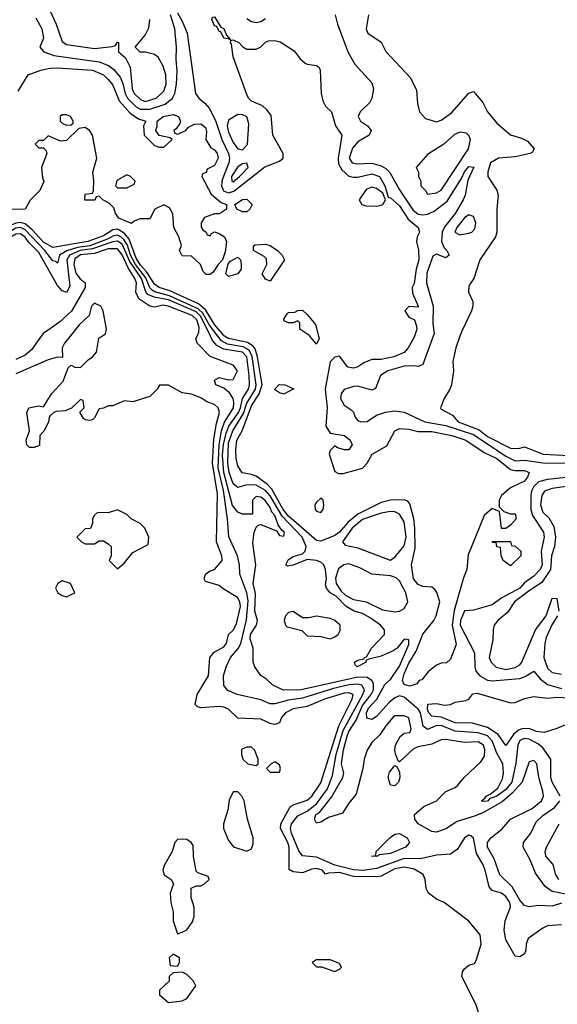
# Model space of a CAD drawing. Header units: inches. Extents: x 2380053 to 2584298, y 380219 to 546618.
# Tile 629 of 656: x 2539867 to 2542192, y 447109 to 451369. Entities that reach past the tile are written whole.
import ezdxf

# ---------------------------------------------------------------- set-up
doc = ezdxf.new("R2010")
doc.units = ezdxf.units.IN
doc.header["$MEASUREMENT"] = 0
for name, color, linetype in [('C5434', 7, 'Continuous'), ('C5435', 7, 'Continuous'), ('C5444', 7, 'Continuous'), ('C5445', 7, 'Continuous')]:
    doc.layers.add(name, color=color, linetype=linetype)

msp = doc.modelspace()

# ---------------------------------------------------------------- linework, layer by layer
at = {"layer": 'C5434', "color": 2}
for points, elevation in [([(2539960.5, 450000), (2539918.6, 449941.4), (2539890, 449917.6), (2539850, 449899.6)], 26), ([(2540000, 449900), (2539990, 449897), (2539850, 449836.3)], 30), ([(2540000, 449656), (2539994, 449650), (2539991.6, 449628.4), (2539971.6, 449588.4), (2539954, 449570), (2539952.7, 449527.3), (2539930, 449518), (2539910, 449518), (2539898, 449530), (2539895.3, 449550), (2539909.1, 449590.9), (2539898, 449670), (2539906, 449690), (2539950, 449698), (2539970, 449694), (2540000, 449743.4)], 30)]:
    msp.add_lwpolyline(points, dxfattribs=dict(at, elevation=elevation))
at = {"layer": 'C5435', "color": 2}
for points, elevation in [([(2539937.3, 451377.3), (2539962.8, 451330), (2539970.6, 451289.4), (2539954, 451250), (2539972, 451230), (2540000, 451219.9)], 14), ([(2539860.4, 451059.6), (2539904, 451130), (2539958, 451150), (2539990, 451158), (2540000, 451158.6)], 10), ([(2540000, 450861.8), (2539990, 450866), (2539970, 450846), (2539950, 450846), (2539934, 450830), (2539950, 450814), (2539970, 450814), (2539982, 450802), (2539984.7, 450790), (2539961, 450730), (2539965.4, 450685.4), (2539971.3, 450668.7), (2539954, 450630), (2539911.6, 450588.4), (2539890.8, 450549.2), (2539831.6, 450548.4)], 10), ([(2540000, 450389.3), (2539970, 450406.8), (2539920.6, 450460.6), (2539890, 450486), (2539870, 450491.4), (2539850, 450489.3), (2539796.1, 450463.9), (2539761.9, 450438.1), (2539710, 450369), (2539642, 450318), (2539604.4, 450270), (2539595.8, 450250), (2539595.5, 450230), (2539630, 450193), (2539634.7, 450170), (2539631.3, 450150), (2539613.4, 450126.6), (2539598, 450070), (2539498.5, 450000)], 14), ([(2540000, 450338.5), (2539975.7, 450370), (2539890, 450460.2), (2539870, 450469.3), (2539850, 450467), (2539788.6, 450431.4), (2539736.4, 450363.6), (2539675.6, 450310), (2539645.2, 450270), (2539640.9, 450250), (2539668.1, 450170), (2539665.3, 450150), (2539646.3, 450110), (2539642.5, 450090), (2539648.9, 450050), (2539628, 450032), (2539557.3, 450000)], 18), ([(2540000, 450272.7), (2539950, 450361.5), (2539905.8, 450405.8), (2539890, 450428.3), (2539870, 450442.2), (2539850, 450440.7), (2539810, 450416.5), (2539790, 450396.4), (2539745.3, 450334.7), (2539690, 450284), (2539672.2, 450250), (2539691.8, 450170), (2539691, 450150), (2539678.8, 450110), (2539682.3, 450090), (2539716.3, 450050), (2539717.3, 450030), (2539705.7, 450014.3), (2539676.1, 450000)], 22), ([(2540000, 450033.4), (2539968.6, 450011.4), (2539960.5, 450000)], 26)]:
    msp.add_lwpolyline(points, dxfattribs=dict(at, elevation=elevation))
at = {"layer": 'C5444', "color": 2}
for points, elevation in [([(2540000, 449743.4), (2540004, 449750), (2540054.5, 449805.5), (2540076.4, 449863.6), (2540090, 449874), (2540105.4, 449865.4), (2540130, 449864.7), (2540162.5, 449897.5), (2540182, 449910), (2540199, 449930), (2540209.1, 449990.9), (2540222.9, 450000)], 30), ([(2540085.2, 450000), (2540061, 449970), (2540051.3, 449950), (2540052, 449908), (2540030, 449909), (2540000, 449900)], 30), ([(2542210, 447454), (2542150, 447449.2), (2542130, 447439), (2542066.4, 447393.6), (2542057.3, 447370), (2542056.3, 447343.7), (2542050, 447328), (2542030, 447315.3), (2542010, 447318), (2541970, 447388.7), (2541962, 447430), (2541967, 447470), (2541989.6, 447530), (2541986, 447550), (2541970, 447575.6), (2541950, 447589.6), (2541910, 447601.2), (2541897, 447617), (2541880.5, 447690), (2541870, 447716), (2541842, 447762), (2541830, 447828), (2541818.6, 447838.6), (2541810, 447841.2), (2541790, 447829.2), (2541759.9, 447780.1), (2541730, 447758.4), (2541670, 447754.7), (2541600.5, 447739.5), (2541530, 447740.3), (2541410, 447696.8), (2541351.9, 447688.1), (2541310, 447690.7), (2541230, 447710.8), (2541150, 447746.2), (2541090, 447751.6), (2541073.8, 447773.8), (2541042, 447850), (2541038.8, 447870), (2541042.4, 447890), (2541070, 447925.3), (2541110, 447945.5), (2541150, 447976.9), (2541198.2, 448041.8), (2541220.4, 448099.6), (2541235.2, 448190), (2541266.4, 448293.6), (2541351.6, 448450), (2541358.2, 448470), (2541346.6, 448490), (2541330, 448494.5), (2541291.3, 448491.3), (2541224.4, 448475.6), (2541090, 448433.5), (2541030, 448425.6), (2540970, 448409.6), (2540950, 448409.6), (2540910, 448426), (2540808, 448450), (2540766.8, 448466.8), (2540750, 448488), (2540748.2, 448530), (2540760.5, 448570), (2540778.9, 448610), (2540811.7, 448648.3), (2540822.7, 448670), (2540847.2, 448772.8), (2540854.5, 448854.5), (2540849.8, 448890), (2540818.4, 448970), (2540816.9, 449010), (2540808.3, 449050), (2540771.2, 449131.2), (2540765.6, 449210), (2540747.7, 449332.3), (2540725.2, 449430), (2540729.3, 449530), (2540739, 449590), (2540752.7, 449627.3), (2540791.6, 449690), (2540793.3, 449713.3), (2540789.6, 449730), (2540774.5, 449754.5), (2540750, 449775.3), (2540715.3, 449790), (2540709.3, 449810), (2540730, 449821), (2540770, 449811.3), (2540790, 449812), (2540808.7, 449850), (2540790, 449874), (2540690, 449912.3), (2540635.1, 449970), (2540629.2, 449990), (2540634, 450000)], 26), ([(2542210, 447546.9), (2542170, 447534.3), (2542110, 447536.9), (2542070, 447531.8), (2542050, 447537.6), (2542030, 447560.7), (2541997.5, 447617.5), (2541944, 447670), (2541919.1, 447739.1), (2541889.7, 447790), (2541889.7, 447810), (2541904.5, 447830), (2541952.7, 447867.3), (2541989.6, 447910), (2542083.4, 447956.6), (2542123.6, 447990), (2542131.6, 448010), (2542129.6, 448030), (2542112.8, 448090), (2542104, 448150), (2542090, 448164), (2542070, 448159), (2542039.6, 448070), (2541997.3, 448022.7), (2541954.2, 447985.8), (2541870, 447938.2), (2541830, 447921.4), (2541759.2, 447900.8), (2541710, 447868.7), (2541670, 447854), (2541650, 447857.2), (2541589.8, 447889.8), (2541575.6, 447910), (2541575.1, 447930), (2541614.7, 447965.3), (2541669.6, 447990.4), (2541710, 448030.4), (2541750, 448047.7), (2541762, 448058), (2541789.6, 448090.4), (2541861.6, 448158.4), (2541876.6, 448183.4), (2541878.7, 448210), (2541873, 448230), (2541850, 448244.7), (2541790, 448242.4), (2541710, 448255.1), (2541690, 448254), (2541650, 448234.5), (2541590, 448223.7), (2541570, 448215.1), (2541510, 448158), (2541503.1, 448163.1), (2541492.7, 448192.7), (2541489.3, 448210), (2541492.3, 448230), (2541511.9, 448268.1), (2541530, 448282.8), (2541554.5, 448285.5), (2541560.2, 448299.8), (2541550, 448348.7), (2541530, 448357.2), (2541490, 448357.2), (2541481, 448350), (2541450, 448314), (2541424.9, 448275.1), (2541390, 448242), (2541370, 448208.7), (2541356.3, 448170), (2541350.8, 448130), (2541321.6, 448018.4), (2541290, 447979.3), (2541263.4, 447936.6), (2541201.8, 447918.2), (2541170, 447898), (2541150, 447893.2), (2541141.6, 447910), (2541148.2, 447930), (2541161.5, 447938.5), (2541214.9, 448005.1), (2541264, 448090), (2541268.5, 448110), (2541258.9, 448150), (2541267.7, 448210), (2541282.8, 448270), (2541290, 448290.3), (2541321.8, 448338.2), (2541350, 448402), (2541387.1, 448450), (2541396.8, 448470), (2541397.1, 448497.1), (2541389.7, 448510), (2541370, 448523.1), (2541330, 448524.7), (2541084.7, 448470), (2541008.4, 448468.4), (2540961.2, 448490), (2540935.2, 448515.2), (2540910, 448532), (2540883.6, 448570), (2540876.2, 448590), (2540876.3, 448650), (2540863.5, 448690), (2540865.3, 448710), (2540890.9, 448749.1), (2540895.4, 448770), (2540884.1, 448810), (2540886.1, 448886.1), (2540876.8, 448930), (2540888, 449010), (2540875.6, 449104.4), (2540881.2, 449150), (2540890, 449174), (2540898, 449182), (2540910, 449184.7), (2540977.3, 449157.3), (2540990, 449138), (2541010, 449134), (2541012.7, 449150), (2541000.1, 449160.1), (2540984.1, 449184.1), (2540970, 449223.7), (2540958, 449238), (2540950, 449258.4), (2540930, 449287), (2540910, 449302.9), (2540890, 449306), (2540874, 449290), (2540874, 449230), (2540830.7, 449229.3), (2540810, 449238.4), (2540787.8, 449267.8), (2540749.4, 449410), (2540744.6, 449484.6), (2540748.3, 449531.7), (2540759.2, 449580.8), (2540771.3, 449610), (2540813.1, 449670), (2540822.1, 449690), (2540830.4, 449729.6), (2540856.5, 449770), (2540860.7, 449790), (2540859.9, 449830), (2540848.9, 449910), (2540830, 449931.1), (2540750, 449943.4), (2540719.7, 449959.7), (2540701.4, 449981.4), (2540692.2, 450000)], 22), ([(2542204.7, 448010), (2542169.8, 448069.8), (2542163.9, 448090), (2542163.5, 448170), (2542130, 448219.7), (2542110, 448235.6), (2542070, 448256.1), (2542050, 448259.8), (2542030, 448251), (2542021.2, 448230), (2542012.5, 448152.5), (2541995.8, 448070), (2541970, 448038.7), (2541930.4, 448010), (2541900.4, 447999.6), (2541890, 447988.4), (2541870, 447986.6), (2541864, 447990), (2541879.3, 448000.7), (2541884, 448010), (2541902, 448018), (2541934.9, 448045.1), (2541954.5, 448085.5), (2541959.7, 448110), (2541956, 448150), (2541930, 448196.2), (2541910.8, 448250), (2541890.4, 448270.4), (2541850, 448283.4), (2541750, 448290.7), (2541690, 448315), (2541666.4, 448313.6), (2541630, 448298.9), (2541612.2, 448312.2), (2541599.8, 448370), (2541590, 448385.7), (2541530, 448438.5), (2541510, 448444.4), (2541490, 448435.4), (2541465.4, 448414.6), (2541410, 448354.7), (2541390, 448342), (2541367.6, 448347.6), (2541367.1, 448370), (2541376, 448390), (2541410.8, 448429.2), (2541446.3, 448493.7), (2541470, 448514), (2541510, 448572.4), (2541550, 448666), (2541550, 448686), (2541530, 448689.2), (2541499.3, 448650), (2541482, 448638), (2541430, 448615.8), (2541376.9, 448603.1), (2541363.6, 448596.4), (2541364.7, 448590), (2541326, 448570), (2541318, 448578), (2541315.3, 448590), (2541330, 448598.8), (2541356.4, 448603.6), (2541358, 448610), (2541367, 448613), (2541387.8, 448650), (2541445.1, 448710), (2541444.7, 448730), (2541427.3, 448750), (2541382, 448782), (2541350, 448799.6), (2541314, 448810), (2541279.3, 448830), (2541235.5, 448875.5), (2541209, 448890), (2541194, 448910), (2541190, 448926), (2541193.2, 448950), (2541189.6, 448990), (2541182, 449010), (2541170, 449022), (2541150, 449029.6), (2541110, 449034), (2541049.3, 449009.3), (2541025.2, 449005.2), (2541018, 449010), (2541030, 449033.4), (2541050, 449046.8), (2541090, 449058.8), (2541101.2, 449070), (2541105.6, 449090), (2541088.5, 449130), (2541001.7, 449221.7), (2540950, 449309.8), (2540930, 449332.3), (2540890, 449355), (2540850, 449356.1), (2540810, 449344.7), (2540790, 449361.3), (2540773.3, 449410), (2540766.4, 449450), (2540770, 449539.1), (2540788.5, 449590), (2540835.1, 449664.9), (2540849.9, 449710.1), (2540886.1, 449770), (2540889.2, 449790), (2540871.7, 449911.7), (2540859.1, 449939.1), (2540833.4, 449953.4), (2540765.4, 449965.4), (2540739.1, 449979.1), (2540723.6, 450000)], 18), ([(2541574.1, 450000), (2541570.6, 449990), (2541546.8, 449950), (2541530, 449929.6), (2541484.7, 449910), (2541430, 449898.4), (2541390, 449899.6), (2541355.3, 449884.7), (2541330, 449866.6), (2541310, 449861.2), (2541286, 449866), (2541250, 449913.2), (2541230, 449909), (2541210, 449889), (2541188.5, 449770), (2541197.1, 449690), (2541190.7, 449610), (2541210, 449581), (2541271.3, 449570), (2541296, 449550), (2541304.7, 449530), (2541290, 449508.7), (2541270, 449508.7), (2541238, 449518), (2541230, 449526), (2541210, 449506), (2541204.7, 449490), (2541230, 449414), (2541245.4, 449405.4), (2541266, 449406), (2541350, 449428.4), (2541370, 449450.8), (2541391.1, 449488.9), (2541454.6, 449525.4), (2541489.8, 449590.2), (2541510, 449600.3), (2541550, 449598), (2541590, 449587.8), (2541650, 449586.9), (2541736, 449570), (2541796, 449550), (2541876.3, 449496.3), (2541930, 449470.2), (2541990, 449423.7), (2542010, 449418.3), (2542050, 449419.5), (2542070.6, 449410), (2542063, 449390), (2542050, 449372.7), (2541990, 449344), (2541951, 449310), (2541940.7, 449290), (2541941, 449261), (2541961, 449241), (2541990, 449231.3), (2542010, 449232), (2542014.8, 449210), (2541990, 449182), (2541970, 449168), (2541950, 449168), (2541942, 449242), (2541910, 449254), (2541876.1, 449223.9), (2541806.6, 449053.4), (2541800.7, 448990), (2541785.7, 448954.3), (2541746.5, 448813.5), (2541738, 448750), (2541754, 448666), (2541730, 448602), (2541712.7, 448587.3), (2541690, 448586), (2541670, 448576), (2541632.8, 448547.2), (2541606.4, 448513.6), (2541594, 448510), (2541584.7, 448495.3), (2541554.4, 448485.6), (2541538, 448490), (2541530, 448492.7), (2541522, 448510), (2541530, 448539.1), (2541550, 448586), (2541582.3, 448637.7), (2541609.8, 448710.2), (2541657.6, 448770), (2541667.6, 448790), (2541683.7, 448850), (2541671.7, 448891.7), (2541663.2, 448903.2), (2541650, 448914), (2541610, 448917.2), (2541590, 448926), (2541569.4, 448950.6), (2541562, 449010), (2541577.4, 449082.6), (2541576.4, 449170), (2541571.2, 449210), (2541554.7, 449274.7), (2541545.6, 449285.6), (2541530, 449292.3), (2541470, 449289.8), (2541430, 449279.7), (2541330, 449229.8), (2541285.5, 449194.5), (2541250, 449152.1), (2541230, 449137.8), (2541170, 449113.5), (2541150, 449115.4), (2541030, 449220.7), (2541006.8, 449250), (2540957.5, 449337.5), (2540938.7, 449358.7), (2540890, 449394.3), (2540870, 449402), (2540828.5, 449408.5), (2540810, 449439), (2540803.5, 449470), (2540801.3, 449510), (2540806.2, 449550), (2540829.1, 449590.9), (2540870, 449698), (2540902.5, 449750), (2540915.7, 449790), (2540895.7, 449910), (2540885.3, 449945.3), (2540877.1, 449957.1), (2540852.6, 449972.6), (2540770, 449989.2), (2540753.4, 450000)], 14), ([(2541159.3, 450000), (2541162, 449990), (2541150, 449966), (2541122.2, 450000)], 10), ([(2541655.4, 450000), (2541610, 449878), (2541591.6, 449868.4), (2541571.9, 449871.9), (2541530, 449869.6), (2541458.8, 449850), (2541428, 449830), (2541406.4, 449773.6), (2541390, 449766), (2541330, 449783.7), (2541310, 449782), (2541270, 449769), (2541257.3, 449750), (2541254, 449730), (2541270, 449701), (2541301, 449681), (2541310.9, 449670.9), (2541317.3, 449650), (2541330, 449634.8), (2541342, 449630), (2541370, 449630.8), (2541410, 449658), (2541449.1, 449670.9), (2541490, 449676.3), (2541530, 449670.5), (2541618.8, 449630), (2541710, 449613.2), (2541830, 449574.3), (2541970, 449480.6), (2542010, 449461.2), (2542050, 449463.8), (2542130, 449451.8), (2542230, 449450.2)], 18), ([(2541771, 450000), (2541753.4, 449950), (2541740.7, 449890), (2541742.8, 449850), (2541734.8, 449790), (2541727.3, 449770), (2541702, 449730), (2541687.3, 449690), (2541690, 449684.7), (2541738.4, 449658.4), (2541763.8, 449630), (2541854, 449594), (2541890, 449566.4), (2541990, 449515.5), (2542026, 449514), (2542050, 449520.7), (2542131.3, 449490), (2542243.4, 449483.4)], 22), ([(2541852.7, 447070), (2541839.3, 447110), (2541779.3, 447230), (2541782, 447250), (2541790, 447262.8), (2541810, 447279.1), (2541833.6, 447286.4), (2541841.5, 447298.5), (2541862.7, 447370), (2541859, 447410), (2541810, 447469), (2541702, 447550), (2541670, 447564), (2541635.3, 447590), (2541625.2, 447610), (2541620.9, 447650), (2541611.2, 447671.2), (2541573.5, 447693.5), (2541530, 447702.4), (2541490, 447695.7), (2541430, 447663.5), (2541410, 447660.3), (2541310, 447662.9), (2541250, 447679.5), (2541202.5, 447677.5), (2541190, 447672.7), (2541175.1, 447690), (2541150, 447696.9), (2541130, 447694.3), (2541090, 447678.7), (2541050, 447682), (2541032.1, 447692.1), (2541032.4, 447790), (2541026.8, 447810), (2540995.6, 447870), (2540996.4, 447890), (2541036.3, 447963.7), (2541050, 447972.8), (2541110, 447992.4), (2541130, 448010.5), (2541170, 448068), (2541246.5, 448313.5), (2541305.4, 448430), (2541309.3, 448450), (2541290, 448456.8), (2541270, 448454.8), (2541184.9, 448430), (2541110, 448397.6), (2541050, 448387.1), (2541017.1, 448370), (2540999.5, 448350), (2540990, 448327.3), (2540970, 448319.6), (2540950, 448323.6), (2540910, 448342.9), (2540810, 448347), (2540770, 448387), (2540750, 448395.1), (2540730, 448397.7), (2540650, 448392.7), (2540636.5, 448396.5), (2540626.3, 448406.3), (2540635.1, 448450), (2540682.9, 448530), (2540689.4, 448610), (2540707.6, 448632.4), (2540750, 448656.3), (2540760.7, 448670), (2540769.4, 448710), (2540790, 448727.7), (2540804.8, 448755.2), (2540821.4, 448830), (2540819.7, 448850), (2540809.5, 448870), (2540746.5, 448906.5), (2540730, 448920.7), (2540670, 448939), (2540664.5, 448950), (2540670, 448970.8), (2540690, 448984.7), (2540710, 448991), (2540742, 449030), (2540740.9, 449050), (2540717.4, 449110), (2540722.2, 449317.8), (2540700.2, 449450), (2540706.1, 449553.9), (2540717.7, 449622.3), (2540731.2, 449670), (2540726, 449690), (2540710, 449703.7), (2540675.6, 449715.6), (2540650, 449732.7), (2540610, 449749), (2540570, 449755.3), (2540510, 449788), (2540472, 449788), (2540462, 449770), (2540430, 449739), (2540356.4, 449716.4), (2540319.6, 449720.4), (2540270, 449698), (2540250, 449698), (2540230, 449688), (2540210, 449686), (2540190, 449646), (2540182, 449638), (2540170, 449635.3), (2540150, 449638), (2540143.1, 449643.1), (2540128.4, 449668.4), (2540128, 449672), (2540146, 449690), (2540142, 449722), (2540130, 449726), (2540091.6, 449688.4), (2540063.6, 449676.4), (2540025.4, 449674.6), (2540014, 449670), (2540000, 449656)], 30), ([(2542230, 449387.9), (2542150, 449379.8), (2542110.2, 449369.8), (2542090.2, 449350), (2542080.2, 449330), (2542077.2, 449310), (2542077.5, 449250), (2542084.8, 449224.8), (2542131.8, 449151.8), (2542134.9, 449130), (2542122.8, 449070), (2542126.9, 449010), (2542117.8, 448990), (2542090, 448961.1), (2542050, 448932.6), (2542030, 448909.8), (2541952.7, 448867.3), (2541910, 448837), (2541830, 448814.5), (2541790, 448812.3), (2541772.9, 448770), (2541771.7, 448750), (2541834.3, 448630), (2541834.9, 448570), (2541839.1, 448550), (2541857.3, 448530), (2541890, 448512.4), (2541910, 448508.9), (2542030, 448519.5), (2542052.8, 448527.2), (2542090, 448551.3), (2542118.2, 448518.2), (2542150, 448493.4), (2542210, 448475.3)], 18), ([(2542229.7, 449349.7), (2542170, 449341.1), (2542137.3, 449330), (2542124.9, 449310), (2542118.7, 449270), (2542130, 449239.1), (2542154.7, 449214.7), (2542177.2, 449177.2), (2542184.9, 449130), (2542180.3, 449090), (2542167.6, 449050), (2542162, 448990), (2542125.8, 448934.2), (2542070, 448898.5), (2542007.4, 448850), (2541976.2, 448803.8), (2541935.5, 448770), (2541919.3, 448750), (2541914, 448730), (2541913.5, 448686.5), (2541897.1, 448610), (2541906, 448590), (2541928.2, 448568.2), (2541970, 448557.3), (2542010, 448566.3), (2542030, 448578.4), (2542038.9, 448590), (2542097.7, 448730), (2542143.6, 448790), (2542170, 448866), (2542190, 448864.7), (2542199.3, 448810)], 22), ([(2542193, 448790), (2542168.5, 448751.5), (2542144.1, 448695.9), (2542138, 448670), (2542133.8, 448610), (2542150, 448563.8), (2542170, 448544.2), (2542210, 448537)], 22), ([(2542237, 448323), (2542190, 448302), (2542135.2, 448284.8), (2542102, 448290), (2542070, 448302.6), (2542039, 448301), (2542024.6, 448295.4), (2542002.7, 448277.3), (2541970, 448229.3), (2541936.2, 448276.2), (2541890, 448307.7), (2541825.3, 448325.3), (2541750, 448327), (2541690, 448351.5), (2541650, 448355.8), (2541635.8, 448370), (2541630, 448385.2), (2541632.7, 448407.3), (2541670, 448410.6), (2541704.1, 448404.1), (2541730, 448406), (2541750, 448416.4), (2541796.1, 448423.9), (2541809, 448430), (2541827, 448453), (2541844.8, 448455.2), (2541990, 448413.4), (2542010, 448415.5), (2542050, 448432.4), (2542090, 448441.6), (2542150, 448434.6), (2542190, 448437.6), (2542270, 448433.6)], 14), ([(2542230, 447586.3), (2542170, 447598), (2542139.7, 447619.7), (2542097.4, 447677.4), (2542074.1, 447734.1), (2542044.5, 447790), (2542046, 447810), (2542077, 447850), (2542100.8, 447899.2), (2542130, 447926.4), (2542179.6, 447960.4), (2542203, 447990)], 18), ([(2542198.4, 447650), (2542185.6, 447670), (2542173.6, 447713.6), (2542142.7, 447750), (2542139.3, 447770), (2542146, 447790), (2542199.5, 447890)], 14)]:
    msp.add_lwpolyline(points, dxfattribs=dict(at, elevation=elevation))
for points, elevation in [([(2541010, 449749.2), (2540990, 449755.3), (2540969.3, 449769.3), (2540989.6, 449790.4), (2541014, 449790), (2541052, 449772)], 10), ([(2541170, 449299), (2541150, 449282), (2541144, 449270), (2541144.9, 449250), (2541150, 449242.8), (2541170, 449237.3), (2541179.5, 449250), (2541182.7, 449270), (2541179, 449290)], 14), ([(2540290, 449248), (2540250, 449235.3), (2540203.6, 449236.4), (2540190, 449226), (2540182, 449210), (2540182, 449190), (2540172.7, 449167.3), (2540150, 449166), (2540114, 449130), (2540134, 449110), (2540150, 449102), (2540190, 449102), (2540210, 449114), (2540230, 449114), (2540250, 449102), (2540262, 449090), (2540262, 449050), (2540254, 449030), (2540290, 448994), (2540320.4, 449019.6), (2540356.4, 449063.6), (2540422, 449098), (2540426, 449130), (2540408, 449170), (2540388, 449190), (2540349, 449209), (2540330, 449228)], 34), ([(2541470, 449241.3), (2541430, 449234.2), (2541350, 449206.4), (2541304.7, 449170), (2541263, 449110), (2541275.2, 449095.2), (2541330, 449084.9), (2541469.2, 449030.8), (2541490, 449044), (2541530, 449093.4), (2541538.8, 449130), (2541530, 449197.2), (2541510, 449229.5), (2541490, 449239.7)], 18), ([(2541990, 449006), (2541958, 449030), (2541948.7, 449051.3), (2541946, 449086), (2541930, 449088), (2541927.3, 449107.3), (2541912.7, 449107.3), (2541910, 449112), (2541990, 449111.3), (2541994, 449094), (2542010, 449092), (2542034, 449070), (2542034, 449050)], 14), ([(2541290, 449014.3), (2541269, 449011), (2541246.3, 448993.7), (2541233.4, 448953.4), (2541236.3, 448930), (2541257.1, 448897.1), (2541278, 448878), (2541310, 448860.5), (2541366, 448850), (2541435.8, 448815.8), (2541490, 448807.6), (2541510, 448810.3), (2541530, 448822.4), (2541545.1, 448850), (2541536.9, 448890), (2541510, 448942), (2541494.7, 448954.7), (2541470, 448962.4), (2541389.7, 448969.7), (2541337.7, 448997.7)], 18), ([(2540050, 448942), (2540032, 448930), (2540022, 448910), (2540032, 448890), (2540050, 448878), (2540070, 448872), (2540090, 448882), (2540106, 448890), (2540086, 448930)], 34), ([(2541050, 448809), (2541030, 448804), (2541016, 448790), (2541011, 448770), (2541016, 448750), (2541023, 448743), (2541086.8, 448726.8), (2541110, 448704), (2541170, 448700.7), (2541210, 448690.8), (2541230, 448698.8), (2541244, 448710), (2541252.9, 448727.1), (2541253.2, 448750), (2541230, 448769.2), (2541210, 448778), (2541150, 448789), (2541118, 448782), (2541090, 448782)], 22), ([(2540870, 448222), (2540850, 448222), (2540830, 448215.3), (2540826, 448210), (2540826, 448190), (2540832, 448170), (2540854, 448150), (2540890, 448142), (2540898, 448150), (2540898, 448170), (2540882, 448210)], 34), ([(2540970, 448158), (2540954, 448150), (2540934, 448130), (2540950, 448114), (2540990, 448114), (2540995.3, 448130), (2540990, 448146)], 34), ([(2541490, 448055.3), (2541470, 448058), (2541461.2, 448090), (2541466.6, 448113.4), (2541490, 448142), (2541498, 448138), (2541510, 448114), (2541510.8, 448090), (2541504.7, 448070)], 22), ([(2540810, 448028), (2540790, 448028), (2540772.7, 447992.7), (2540766.8, 447950), (2540747.7, 447890), (2540747.7, 447870), (2540770, 447818), (2540791.1, 447791.1), (2540850, 447772), (2540870, 447782), (2540876.5, 447803.5), (2540876, 447830), (2540852.7, 447910), (2540838, 447990), (2540828, 448010)], 34), ([(2541410, 447749.5), (2541388, 447750), (2541407.3, 447752.7), (2541408.7, 447770), (2541469.6, 447830.4), (2541490, 447844.9), (2541510, 447848), (2541543, 447830), (2541552.7, 447810), (2541534.8, 447790), (2541470, 447761.6), (2541423.6, 447756.4)], 22), ([(2540570, 447824), (2540550, 447822), (2540538, 447810), (2540526, 447770), (2540491.3, 447710), (2540486, 447690), (2540492, 447670), (2540522, 447650), (2540532, 447630), (2540518, 447590), (2540521, 447550), (2540531.3, 447510), (2540531.3, 447470), (2540550, 447414), (2540570, 447422), (2540590, 447432), (2540613.6, 447466.4), (2540622, 447490), (2540622, 447530), (2540608.4, 447571.6), (2540608.4, 447611.6), (2540630, 447622), (2540650, 447622), (2540666, 447630), (2540686, 447650), (2540682, 447662), (2540638, 447678), (2540630, 447686), (2540619, 447750), (2540616.5, 447796.5), (2540608, 447810), (2540590, 447822)], 34), ([(2540530, 447326), (2540514, 447310), (2540518, 447278), (2540550, 447274), (2540558, 447290), (2540558, 447310)], 34), ([(2541210, 447302), (2541150, 447302), (2541132, 447290), (2541150, 447272), (2541171.6, 447271.6), (2541230, 447252), (2541250, 447262), (2541258, 447270), (2541250, 447286)], 34), ([(2540570, 447248), (2540530, 447246), (2540514, 447230), (2540514, 447210), (2540472, 447170), (2540472, 447150), (2540510, 447118), (2540570, 447124.7), (2540590, 447134), (2540628, 447190), (2540618, 447210), (2540590, 447238)], 34)]:
    msp.add_lwpolyline(points, close=True, dxfattribs=dict(at, elevation=elevation))
at = {"layer": 'C5445', "color": 2}
for points, elevation in [([(2540000, 451403.5), (2540025.3, 451350), (2540050, 451274.8), (2540070, 451262.4), (2540190, 451244), (2540267.3, 451252.7), (2540282, 451258), (2540290, 451272), (2540294, 451270), (2540294, 451230), (2540324.7, 451204.7), (2540344, 451164), (2540354, 451070), (2540362, 451050), (2540390, 451023.1), (2540410, 451015.8), (2540457, 451030), (2540490, 451060.5), (2540500.4, 451090), (2540498.3, 451130), (2540487.7, 451167.7), (2540466.3, 451206.3), (2540450, 451219), (2540410, 451228.7), (2540388.4, 451228.4), (2540366, 451250), (2540410, 451302), (2540425.6, 451334.4), (2540429.3, 451370)], 18), ([(2540000, 451219.9), (2540014.6, 451214.6), (2540210, 451186.5), (2540250.8, 451170.8), (2540273.5, 451153.5), (2540301, 451121), (2540313.5, 451093.5), (2540322.7, 451050), (2540333.5, 451030), (2540370, 450992), (2540390, 450981.7), (2540430, 450981.7), (2540496.2, 451003.8), (2540528.4, 451030), (2540538, 451050), (2540545.3, 451090), (2540548.3, 451148.3), (2540543.8, 451196.2), (2540545.1, 451250), (2540537.2, 451330), (2540519, 451390)], 14), ([(2540550, 451398), (2540570, 451362), (2540590.6, 451310), (2540627.4, 451050), (2540641.3, 451030), (2540668.3, 451008.3), (2540686.3, 450986.3), (2540713.2, 450933.2), (2540741.1, 450850), (2540770.2, 450790), (2540774, 450770), (2540771.1, 450750), (2540743.2, 450676.8), (2540740.2, 450650), (2540748.9, 450628.9), (2540770, 450619.7), (2540793.3, 450626.7), (2540927.6, 450732.4), (2540990, 450756.9), (2541006.3, 450770), (2541006.6, 450773.4), (2541006, 450790), (2540961.3, 450870), (2540954.5, 450954.5), (2540937.7, 450977.7), (2540916.4, 450996.4), (2540870, 451016.9), (2540856.9, 451030), (2540850, 451045.2), (2540790, 451208.7), (2540783.1, 451263.1), (2540778, 451270), (2540780.4, 451279.6), (2540790, 451282), (2540814, 451270), (2540831.6, 451251.6), (2540850, 451242), (2540890, 451242), (2540910, 451252), (2540930, 451272), (2540943.1, 451276.9), (2540970, 451278.8), (2540992.8, 451272.8), (2541054.4, 451234.4), (2541079.6, 451199.6), (2541101.4, 451181.4), (2541110, 451176), (2541150.7, 451170.7), (2541162, 451162), (2541166.8, 451150), (2541170.3, 451050), (2541177.3, 451017.3), (2541190, 450994.8), (2541214.8, 450970), (2541233, 450910), (2541260.7, 450870), (2541243.6, 450770), (2541245.9, 450745.9), (2541260, 450720), (2541290, 450692), (2541310, 450688), (2541330, 450687.7), (2541390, 450702), (2541422.8, 450690), (2541446.8, 450650), (2541461, 450601), (2541470, 450598), (2541510, 450563.8), (2541546.3, 450506.3), (2541590.8, 450470), (2541596, 450450), (2541586, 450430), (2541582.8, 450410), (2541592.2, 450372.2), (2541593.4, 450330), (2541581.6, 450290), (2541572.8, 450227.2), (2541564.7, 450210), (2541565.4, 450185.4), (2541590.7, 450129.3), (2541590, 450126), (2541550, 450128), (2541532, 450110), (2541550, 450082), (2541574, 450070), (2541583.6, 450043.6), (2541584.7, 450030), (2541574.1, 450000)], 14), ([(2541231.6, 451390), (2541240.8, 451350), (2541287.5, 451227.5), (2541316.2, 451176.2), (2541390, 451096), (2541397.3, 451070), (2541390, 451029), (2541379.1, 451010), (2541339.1, 450970), (2541330.6, 450950), (2541340.7, 450930), (2541370.8, 450910), (2541386.8, 450890), (2541378.8, 450870), (2541330, 450840.5), (2541306.5, 450813.5), (2541292.4, 450770), (2541304.9, 450750), (2541325.3, 450745.3), (2541390, 450747.6), (2541430, 450736.9), (2541450, 450725.5), (2541467.9, 450707.9), (2541510, 450632.4), (2541566.5, 450546.5), (2541590, 450528.1), (2541610, 450525.2), (2541630, 450528), (2541659.1, 450540.9), (2541715.4, 450584.6), (2541778.2, 450681.8), (2541790, 450710.4), (2541810, 450734.4), (2541830.4, 450730.4), (2541804.9, 450675.1), (2541793.4, 450610), (2541784.9, 450590), (2541750.1, 450529.9), (2541705.8, 450474.2), (2541694.2, 450450), (2541691.6, 450410), (2541702.6, 450382.6), (2541714.8, 450370), (2541724.7, 450350), (2541710, 450339), (2541670, 450355.1), (2541654.4, 450345.6), (2541627.1, 450272.9), (2541625.6, 450230), (2541654.9, 450130), (2541654.2, 450054.2), (2541659.1, 450010), (2541655.4, 450000)], 18), ([(2541376, 451390), (2541364.7, 451330), (2541372, 451310), (2541430, 451271.3), (2541450.7, 451230.7), (2541556.8, 451116.8), (2541583.5, 451063.5), (2541587.1, 451007.1), (2541596, 450970), (2541621.4, 450941.4), (2541670, 450926.8), (2541690, 450934.8), (2541733.8, 450966.2), (2541810, 451051), (2541830, 451058), (2541870.4, 451010.4), (2541890.5, 450970), (2541930, 450920.7), (2541990, 450871), (2542036.8, 450856.8), (2542063.5, 450843.5), (2542092, 450810), (2542084.7, 450795.3), (2542074, 450790), (2542010, 450776.2), (2541938, 450770), (2541903, 450750), (2541891, 450711), (2541891, 450691), (2541930, 450632), (2541936, 450610), (2541930.8, 450550), (2541931, 450450), (2541924.7, 450430), (2541856.3, 450330), (2541830.8, 450250), (2541810, 450218), (2541807.7, 450190), (2541826, 450150), (2541826, 450130), (2541821, 450110), (2541778.5, 450021.5), (2541771, 450000)], 22), ([(2540850, 451373.6), (2540870, 451361.3), (2540890, 451356.5), (2540910, 451361.8), (2540930, 451374.7)], 18), ([(2540000, 451158.6), (2540030, 451160.5), (2540182, 451150), (2540230, 451130.4), (2540250, 451110.6), (2540270, 451086), (2540297.8, 451017.8), (2540344.2, 450964.2), (2540380.4, 450940.4), (2540412, 450930), (2540402, 450910), (2540404.7, 450870), (2540450, 450824.7), (2540470, 450818), (2540490, 450818), (2540526, 450850), (2540518, 450858), (2540470, 450868), (2540455.3, 450890), (2540462, 450910), (2540462, 450930), (2540488, 450950), (2540530, 450958.8), (2540554, 450950), (2540562, 450930), (2540559.6, 450920.4), (2540543.6, 450896.4), (2540534, 450890), (2540538, 450878), (2540550, 450874), (2540586, 450890), (2540596.4, 450903.6), (2540623.1, 450916.9), (2540650, 450918), (2540670, 450902), (2540674.4, 450885.6), (2540672, 450850), (2540694, 450814), (2540710, 450806), (2540720.7, 450790), (2540726, 450770), (2540710, 450738), (2540678, 450722), (2540672.7, 450707.3), (2540658, 450702), (2540654, 450690), (2540694.9, 450614.9), (2540738.8, 450578.8), (2540762, 450570), (2540762, 450550), (2540730.8, 450529.2), (2540710, 450529), (2540666.8, 450513.2), (2540651.3, 450490), (2540651.6, 450471.6), (2540659.6, 450459.6), (2540674, 450450), (2540678, 450438), (2540690, 450434), (2540696.4, 450443.6), (2540710, 450451), (2540730, 450444.7), (2540752, 450430), (2540761, 450410), (2540755.3, 450364.7), (2540744.7, 450330), (2540724.7, 450310), (2540703.6, 450276.4), (2540690, 450266), (2540672.7, 450267.3), (2540660.2, 450280.2), (2540648.7, 450310), (2540610, 450346), (2540570, 450348), (2540558, 450370), (2540567.3, 450392.7), (2540555.3, 450430), (2540534, 450470), (2540529.3, 450529.3), (2540514.6, 450554.6), (2540490, 450568), (2540451.3, 450548.7), (2540430, 450508), (2540387.3, 450507.3), (2540362, 450498), (2540350, 450488), (2540295.3, 450510), (2540282, 450530), (2540274.6, 450554.6), (2540254.6, 450574.6), (2540226, 450590), (2540210, 450606), (2540198, 450602), (2540191.6, 450588.4), (2540148.9, 450588.9), (2540150, 450614), (2540182, 450618), (2540186, 450630), (2540188, 450672), (2540182.7, 450710), (2540200.9, 450770), (2540182, 450870), (2540169, 450889), (2540150, 450902), (2540122, 450898), (2540070, 450846), (2540043.7, 450843.7), (2540000, 450861.8)], 10), ([(2540753.4, 450000), (2540750, 450002.2), (2540710, 450049.8), (2540671.8, 450111.8), (2540639.7, 450139.7), (2540516.5, 450196.5), (2540470, 450210.9), (2540450, 450225.3), (2540417.4, 450277.4), (2540390, 450307.1), (2540370, 450337.2), (2540339.8, 450419.8), (2540322.3, 450442.3), (2540299, 450459), (2540290, 450462.5), (2540270, 450460.6), (2540230, 450434.5), (2540161.6, 450410), (2540010, 450383.5), (2540000, 450389.3)], 14), ([(2540723.6, 450000), (2540688, 450048), (2540659.3, 450099.3), (2540638.8, 450118.8), (2540515.1, 450175.1), (2540451.4, 450191.4), (2540439.4, 450199.4), (2540429.5, 450209.5), (2540411.9, 450251.9), (2540367.3, 450310), (2540346.4, 450350), (2540333.1, 450393.1), (2540317.9, 450417.9), (2540304.7, 450430), (2540290, 450437.1), (2540270, 450433.1), (2540250, 450420.7), (2540170, 450391.4), (2540116.8, 450383.2), (2540070.5, 450369.5), (2540039, 450350), (2540030, 450315.3), (2540023.2, 450323.2), (2540010, 450325.6), (2540000, 450338.5)], 18), ([(2540692.2, 450000), (2540650, 450085), (2540630, 450105.2), (2540510, 450157.4), (2540448, 450168), (2540420.8, 450180.8), (2540411.9, 450191.9), (2540393.3, 450250), (2540342.6, 450322.6), (2540310, 450398.6), (2540290, 450411.2), (2540270, 450407.9), (2540182.3, 450377.7), (2540128.9, 450370), (2540082.2, 450350), (2540070.9, 450330), (2540084.5, 450215.5), (2540070, 450189.4), (2540050, 450196), (2540030, 450219.3), (2540000, 450272.7)], 22), ([(2540634, 450000), (2540642.4, 450017.6), (2540642.7, 450037.3), (2540632.7, 450070), (2540613.3, 450090), (2540509, 450130), (2540486.2, 450133.8), (2540450, 450125.6), (2540430, 450129.6), (2540381.5, 450161.5), (2540369.7, 450189.7), (2540371.6, 450230), (2540365.3, 450250), (2540335.4, 450295.4), (2540310, 450351.1), (2540290, 450378.4), (2540250, 450378.1), (2540190, 450358), (2540130, 450351.8), (2540105.9, 450334.1), (2540101.7, 450310), (2540110, 450273), (2540128.5, 450248.5), (2540150.4, 450230), (2540150.4, 450210), (2540091.3, 450108.7), (2540039.2, 450060.8), (2540000, 450033.4)], 26), ([(2540222.9, 450000), (2540238, 450010), (2540242, 450030), (2540228, 450110), (2540218, 450130), (2540190, 450142), (2540178, 450130), (2540166.8, 450090), (2540125.5, 450050), (2540085.2, 450000)], 30), ([(2541122.2, 450000), (2541121.2, 450001.2), (2541078, 450030), (2541078, 450058), (2541070, 450066), (2541050, 450058), (2541030, 450058), (2541010, 450066), (2541010, 450074), (2541023.1, 450096.9), (2541030, 450102), (2541056.4, 450103.6), (2541070, 450111.3), (2541090, 450112), (2541110, 450094), (2541146, 450050), (2541159.3, 450000)], 10)]:
    msp.add_lwpolyline(points, dxfattribs=dict(at, elevation=elevation))
for points, elevation in [([(2540778, 451282), (2540770, 451286), (2540750, 451289.2), (2540736.4, 451316.4), (2540730, 451318), (2540719, 451339), (2540710, 451342), (2540698, 451370), (2540700.4, 451379.6), (2540710, 451382), (2540736.9, 451336.9), (2540750.5, 451330.5), (2540762, 451302)], 14), ([(2540070, 450958), (2540050, 450958), (2540042, 450950), (2540042, 450930), (2540050, 450922), (2540070, 450912), (2540090, 450914), (2540098, 450922), (2540098, 450930), (2540086, 450950)], 10), ([(2540810, 450959), (2540770, 450934), (2540763.7, 450910), (2540770, 450882.8), (2540790, 450837.3), (2540810, 450810.7), (2540830, 450806), (2540851.5, 450828.5), (2540858, 450918), (2540849.2, 450949.2), (2540830, 450957.2)], 18), ([(2541770, 450882.7), (2541748, 450872), (2541701, 450830), (2541630, 450785.2), (2541582, 450730), (2541591.3, 450710), (2541592, 450690), (2541602, 450670), (2541602, 450650), (2541622, 450630), (2541630, 450614), (2541670, 450620.7), (2541690, 450631), (2541807.3, 450810), (2541817, 450850), (2541810, 450868.7), (2541798.6, 450878.6)], 22), ([(2540850, 450748), (2540830, 450745.2), (2540810, 450732), (2540783.6, 450690), (2540784.9, 450670), (2540790, 450667.4), (2540818, 450690), (2540854.5, 450730)], 18), ([(2540330, 450698), (2540287.1, 450672.9), (2540282, 450650), (2540290, 450642), (2540330, 450642), (2540362, 450658), (2540366, 450670), (2540346, 450690)], 10), ([(2541390, 450645.2), (2541365.5, 450634.5), (2541334.8, 450590), (2541346, 450570), (2541363.4, 450563.4), (2541410, 450562), (2541430, 450566.8), (2541438, 450570), (2541448.7, 450590), (2541438, 450618), (2541410, 450639)], 14), ([(2540830, 450538), (2540806, 450550), (2540798, 450570), (2540830, 450590.8), (2540850, 450592), (2540872, 450570), (2540862, 450550), (2540850, 450538)], 10), ([(2541810, 450525.2), (2541790, 450512), (2541758, 450470), (2541748.2, 450450), (2541770, 450438), (2541810, 450445.5), (2541822, 450450), (2541835.5, 450464.5), (2541839.3, 450490), (2541830, 450518)], 22), ([(2540950, 450238), (2540930, 450246), (2540915.3, 450270), (2540935.3, 450310), (2540934, 450334), (2540924, 450344), (2540878, 450370), (2540878, 450390), (2540885.2, 450394.8), (2540930, 450398), (2540950, 450392), (2540982, 450370), (2541002, 450350), (2541012, 450330)], 10), ([(2540770, 450258), (2540758, 450270), (2540768, 450312), (2540776.4, 450323.6), (2540810, 450342), (2540822, 450330), (2540824.7, 450310), (2540824.7, 450290), (2540810, 450269)], 10)]:
    msp.add_lwpolyline(points, close=True, dxfattribs=dict(at, elevation=elevation))

doc.saveas('drawing.dxf')
